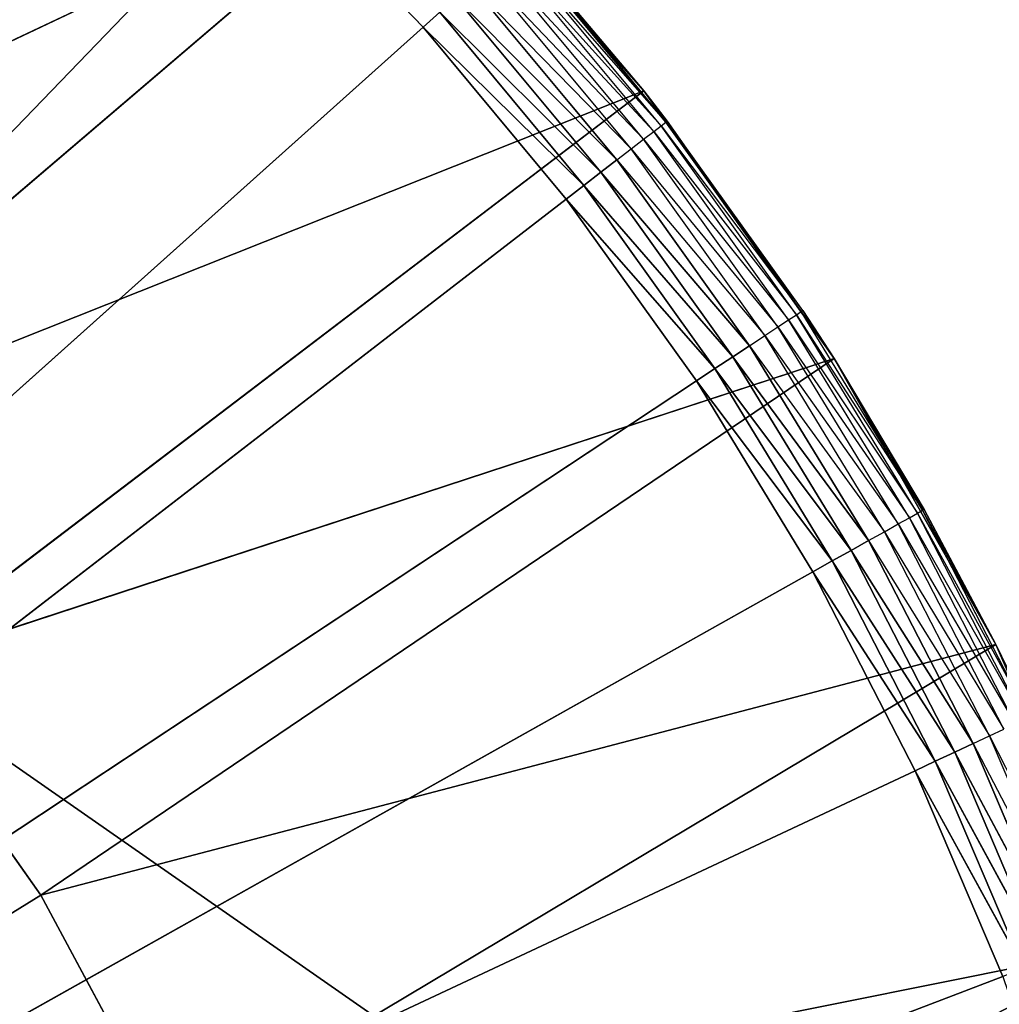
# Model space of a CAD drawing. Header units: centimetres. Extents: x 0.1 to 22.3, y 0.1 to 22.3.
# Tile 454 of 632: x 1.982 to 2.135, y 20.933 to 21.087. Entities that reach past the tile are written whole.
import ezdxf

# ---------------------------------------------------------------- set-up
doc = ezdxf.new("R2010")
doc.units = ezdxf.units.CM
doc.header["$LTSCALE"] = 2.54
doc.layers.get('0').update_dxf_attribs({"true_color": 0xff5454})

# ---------------------------------------------------------------- blocks, each defined once
blk = doc.blocks.new('Kosz na _mieci DELLA.STL')
at = {"color": 0}
for p, q in [((3.63747, 19.8158, 47.35), (0.33747, 22.1158, 47.35)), ((3.63747, 19.8158, 47.35), (0.33747, 22.1158, 47.35)), ((3.63747, 19.8158, 47.25), (0.33747, 22.1158, 47.25)), ((3.63747, 19.8158, 47.25), (0.33747, 22.1158, 47.25)), ((2.04555, 21.11477, 15.75), (1.8984, 21.04511, 15.75)), ((2.04555, 21.11477, 15.75), (1.8984, 21.04511, 15.75)), ((2.04555, 21.11477, 15.75), (1.93112, 21.01707, 15.75)), ((2.04555, 21.11477, 15.75), (1.93112, 21.01707, 15.75)), ((2.04555, 21.11477, 15.75), (2.07953, 21.0761, 15.75)), ((2.04555, 21.11477, 15.75), (2.07953, 21.0761, 15.75)), ((2.02063, 21.11135, 15.55), (1.68747, 20.7658, 15.55)), ((2.02063, 21.11135, 15.55), (1.68747, 20.7658, 15.55)), ((2.02063, 21.11135, 15.55), (2.04497, 21.08611, 15.55)), ((2.02063, 21.11135, 15.55), (2.04497, 21.08611, 15.55)), ((2.08227, 21.07065, 15.56316), (2.05896, 21.09866, 15.56316)), ((2.05896, 21.09866, 15.56316), (2.08298, 21.0712, 15.56653)), ((2.08298, 21.0712, 15.56653), (2.05963, 21.09926, 15.56653)), ((2.05986, 21.09946, 15.57), (2.08298, 21.0712, 15.56653)), ((2.07953, 21.0761, 15.57), (2.05986, 21.09946, 15.57)), ((2.05986, 21.09946, 15.57), (2.07953, 21.0761, 15.75)), ((2.05986, 21.09946, 15.57), (2.07953, 21.0761, 15.75)), ((2.0811, 21.06975, 15.56), (2.05787, 21.09767, 15.56)), ((2.05787, 21.09767, 15.56), (2.08227, 21.07065, 15.56316)), ((2.07952, 21.06853, 15.55714), (2.05638, 21.09634, 15.55714)), ((2.05638, 21.09634, 15.55714), (2.0811, 21.06975, 15.56)), ((2.07757, 21.06702, 15.55468), (2.05454, 21.09469, 15.55468)), ((2.05454, 21.09469, 15.55468), (2.07952, 21.06853, 15.55714)), ((2.05241, 21.09279, 15.55268), (2.07757, 21.06702, 15.55468)), ((2.07531, 21.06528, 15.55268), (2.05241, 21.09279, 15.55268)), ((2.07281, 21.06335, 15.55121), (2.05006, 21.09068, 15.55121)), ((2.05006, 21.09068, 15.55121), (2.07531, 21.06528, 15.55268)), ((2.05006, 21.09068, 15.55121), (2.07531, 21.06528, 15.55268)), ((2.07281, 21.06335, 15.55121), (2.05006, 21.09068, 15.55121)), ((2.04497, 21.08611, 15.55), (2.04755, 21.08843, 15.5503)), ((2.04497, 21.08611, 15.55), (2.04755, 21.08843, 15.5503)), ((2.07014, 21.06129, 15.5503), (2.04755, 21.08843, 15.5503)), ((2.04755, 21.08843, 15.5503), (2.07281, 21.06335, 15.55121)), ((2.04755, 21.08843, 15.5503), (2.07281, 21.06335, 15.55121)), ((2.07014, 21.06129, 15.5503), (2.04755, 21.08843, 15.5503)), ((1.68747, 20.7658, 15.55), (2.04497, 21.08611, 15.55)), ((1.68747, 20.7658, 15.55), (2.04497, 21.08611, 15.55)), ((2.04497, 21.08611, 15.55), (2.06739, 21.05916, 15.55)), ((2.04497, 21.08611, 15.55), (2.06739, 21.05916, 15.55)), ((2.04497, 21.08611, 15.55), (2.07014, 21.06129, 15.5503)), ((2.04497, 21.08611, 15.55), (2.07014, 21.06129, 15.5503)), ((2.07953, 21.0761, 15.75), (1.93112, 21.01707, 15.75)), ((2.07953, 21.0761, 15.75), (1.93112, 21.01707, 15.75)), ((2.07953, 21.0761, 15.75), (1.96015, 20.98522, 15.75)), ((2.07953, 21.0761, 15.75), (1.96015, 20.98522, 15.75)), ((2.07953, 21.0761, 15.57), (2.08298, 21.0712, 15.56653)), ((2.08322, 21.07139, 15.57), (2.07953, 21.0761, 15.75)), ((2.07953, 21.0761, 15.75), (2.10936, 21.03415, 15.75)), ((2.08322, 21.07139, 15.57), (2.07953, 21.0761, 15.57)), ((2.07953, 21.0761, 15.57), (2.07953, 21.0761, 15.75)), ((2.08322, 21.07139, 15.57), (2.07953, 21.0761, 15.75)), ((2.07953, 21.0761, 15.57), (2.07953, 21.0761, 15.75)), ((2.07953, 21.0761, 15.75), (2.10936, 21.03415, 15.75)), ((2.0811, 21.06975, 15.56), (2.08227, 21.07065, 15.56316)), ((2.08227, 21.07065, 15.56316), (2.08298, 21.0712, 15.56653)), ((2.10347, 21.04102, 15.56316), (2.08227, 21.07065, 15.56316)), ((2.08227, 21.07065, 15.56316), (2.10422, 21.04152, 15.56653)), ((2.08322, 21.07139, 15.57), (2.08298, 21.0712, 15.56653)), ((2.10447, 21.04168, 15.57), (2.08298, 21.0712, 15.56653)), ((2.10422, 21.04152, 15.56653), (2.08298, 21.0712, 15.56653)), ((2.10447, 21.04168, 15.57), (2.08322, 21.07139, 15.57)), ((2.08322, 21.07139, 15.57), (2.10936, 21.03415, 15.75)), ((2.08322, 21.07139, 15.57), (2.10936, 21.03415, 15.75)), ((2.07952, 21.06853, 15.55714), (2.0811, 21.06975, 15.56)), ((2.10224, 21.04021, 15.56), (2.0811, 21.06975, 15.56)), ((2.0811, 21.06975, 15.56), (2.10347, 21.04102, 15.56316)), ((2.07757, 21.06702, 15.55468), (2.07952, 21.06853, 15.55714)), ((2.10057, 21.0391, 15.55714), (2.07952, 21.06853, 15.55714)), ((2.07952, 21.06853, 15.55714), (2.10224, 21.04021, 15.56)), ((2.07531, 21.06528, 15.55268), (2.07757, 21.06702, 15.55468)), ((2.09852, 21.03774, 15.55468), (2.07757, 21.06702, 15.55468)), ((2.07757, 21.06702, 15.55468), (2.10057, 21.0391, 15.55714)), ((2.07281, 21.06335, 15.55121), (2.07531, 21.06528, 15.55268)), ((2.07281, 21.06335, 15.55121), (2.07531, 21.06528, 15.55268)), ((2.07531, 21.06528, 15.55268), (2.09852, 21.03774, 15.55468)), ((2.09613, 21.03617, 15.55268), (2.07531, 21.06528, 15.55268)), ((2.07014, 21.06129, 15.5503), (2.07281, 21.06335, 15.55121)), ((2.07014, 21.06129, 15.5503), (2.07281, 21.06335, 15.55121)), ((2.0935, 21.03442, 15.55121), (2.07281, 21.06335, 15.55121)), ((2.07281, 21.06335, 15.55121), (2.09613, 21.03617, 15.55268)), ((2.07281, 21.06335, 15.55121), (2.09613, 21.03617, 15.55268)), ((2.0935, 21.03442, 15.55121), (2.07281, 21.06335, 15.55121)), ((2.06739, 21.05916, 15.55), (2.07014, 21.06129, 15.5503)), ((2.06739, 21.05916, 15.55), (2.07014, 21.06129, 15.5503)), ((2.09069, 21.03257, 15.5503), (2.07014, 21.06129, 15.5503)), ((2.07014, 21.06129, 15.5503), (2.0935, 21.03442, 15.55121)), ((2.07014, 21.06129, 15.5503), (2.0935, 21.03442, 15.55121)), ((2.09069, 21.03257, 15.5503), (2.07014, 21.06129, 15.5503)), ((2.06739, 21.05916, 15.55), (1.68747, 20.7658, 15.55)), ((2.06739, 21.05916, 15.55), (1.68747, 20.7658, 15.55)), ((2.06739, 21.05916, 15.55), (2.08779, 21.03065, 15.55)), ((2.06739, 21.05916, 15.55), (2.08779, 21.03065, 15.55)), ((2.06739, 21.05916, 15.55), (2.09069, 21.03257, 15.5503)), ((2.06739, 21.05916, 15.55), (2.09069, 21.03257, 15.5503)), ((2.10347, 21.04102, 15.56316), (2.10422, 21.04152, 15.56653)), ((2.10447, 21.04168, 15.57), (2.10422, 21.04152, 15.56653)), ((2.10936, 21.03415, 15.57), (2.10422, 21.04152, 15.56653)), ((2.12323, 21.01036, 15.56653), (2.10422, 21.04152, 15.56653)), ((2.10936, 21.03415, 15.57), (2.10447, 21.04168, 15.57)), ((2.10447, 21.04168, 15.57), (2.10936, 21.03415, 15.75)), ((2.10447, 21.04168, 15.57), (2.10936, 21.03415, 15.75)), ((2.10057, 21.0391, 15.55714), (2.10224, 21.04021, 15.56)), ((2.10224, 21.04021, 15.56), (2.10347, 21.04102, 15.56316)), ((2.12116, 21.0092, 15.56), (2.10224, 21.04021, 15.56)), ((2.10224, 21.04021, 15.56), (2.12245, 21.00992, 15.56316)), ((2.12245, 21.00992, 15.56316), (2.10347, 21.04102, 15.56316)), ((2.10347, 21.04102, 15.56316), (2.12323, 21.01036, 15.56653)), ((2.09852, 21.03774, 15.55468), (2.10057, 21.0391, 15.55714)), ((2.11942, 21.00822, 15.55714), (2.10057, 21.0391, 15.55714)), ((2.10057, 21.0391, 15.55714), (2.12116, 21.0092, 15.56)), ((2.09613, 21.03617, 15.55268), (2.09852, 21.03774, 15.55468)), ((2.11727, 21.00701, 15.55468), (2.09852, 21.03774, 15.55468)), ((2.09852, 21.03774, 15.55468), (2.11942, 21.00822, 15.55714)), ((2.0935, 21.03442, 15.55121), (2.09613, 21.03617, 15.55268)), ((2.0935, 21.03442, 15.55121), (2.09613, 21.03617, 15.55268)), ((2.09613, 21.03617, 15.55268), (2.11727, 21.00701, 15.55468)), ((2.11478, 21.00562, 15.55268), (2.09613, 21.03617, 15.55268)), ((2.10936, 21.03415, 15.75), (1.96015, 20.98522, 15.75)), ((2.10936, 21.03415, 15.75), (1.96015, 20.98522, 15.75)), ((2.10936, 21.03415, 15.75), (1.98505, 20.95005, 15.75)), ((2.10936, 21.03415, 15.75), (1.98505, 20.95005, 15.75)), ((2.09069, 21.03257, 15.5503), (2.0935, 21.03442, 15.55121)), ((2.09069, 21.03257, 15.5503), (2.0935, 21.03442, 15.55121)), ((2.11202, 21.00407, 15.55121), (2.0935, 21.03442, 15.55121)), ((2.0935, 21.03442, 15.55121), (2.11478, 21.00562, 15.55268)), ((2.0935, 21.03442, 15.55121), (2.11478, 21.00562, 15.55268)), ((2.11202, 21.00407, 15.55121), (2.0935, 21.03442, 15.55121)), ((2.10936, 21.03415, 15.57), (2.12323, 21.01036, 15.56653)), ((2.10936, 21.03415, 15.57), (2.10936, 21.03415, 15.75)), ((2.10936, 21.03415, 15.75), (2.1235, 21.01051, 15.57)), ((2.1235, 21.01051, 15.57), (2.10936, 21.03415, 15.57)), ((2.10936, 21.03415, 15.75), (2.1235, 21.01051, 15.57)), ((2.10936, 21.03415, 15.75), (2.13472, 20.98935, 15.75)), ((2.10936, 21.03415, 15.57), (2.10936, 21.03415, 15.75)), ((2.10936, 21.03415, 15.75), (2.13472, 20.98935, 15.75)), ((2.08779, 21.03065, 15.55), (2.09069, 21.03257, 15.5503)), ((2.08779, 21.03065, 15.55), (2.09069, 21.03257, 15.5503)), ((2.10909, 21.00242, 15.5503), (2.09069, 21.03257, 15.5503)), ((2.09069, 21.03257, 15.5503), (2.11202, 21.00407, 15.55121)), ((2.09069, 21.03257, 15.5503), (2.11202, 21.00407, 15.55121)), ((2.10909, 21.00242, 15.5503), (2.09069, 21.03257, 15.5503)), ((2.08779, 21.03065, 15.55), (1.68747, 20.7658, 15.55)), ((2.08779, 21.03065, 15.55), (1.68747, 20.7658, 15.55)), ((2.08779, 21.03065, 15.55), (2.10606, 21.00072, 15.55)), ((2.08779, 21.03065, 15.55), (2.10606, 21.00072, 15.55)), ((2.08779, 21.03065, 15.55), (2.10909, 21.00242, 15.5503)), ((2.08779, 21.03065, 15.55), (2.10909, 21.00242, 15.5503)), ((2.12245, 21.00992, 15.56316), (2.12323, 21.01036, 15.56653)), ((2.1235, 21.01051, 15.57), (2.12323, 21.01036, 15.56653)), ((2.13992, 20.9779, 15.56653), (2.12323, 21.01036, 15.56653)), ((2.12323, 21.01036, 15.56653), (2.13472, 20.98935, 15.57)), ((2.13472, 20.98935, 15.75), (2.1235, 21.01051, 15.57)), ((2.13472, 20.98935, 15.75), (2.1235, 21.01051, 15.57)), ((2.13472, 20.98935, 15.57), (2.1235, 21.01051, 15.57)), ((2.11942, 21.00822, 15.55714), (2.12116, 21.0092, 15.56)), ((2.12116, 21.0092, 15.56), (2.12245, 21.00992, 15.56316)), ((2.13777, 20.97689, 15.56), (2.12116, 21.0092, 15.56)), ((2.12116, 21.0092, 15.56), (2.13911, 20.97752, 15.56316)), ((2.13911, 20.97752, 15.56316), (2.12245, 21.00992, 15.56316)), ((2.12245, 21.00992, 15.56316), (2.13992, 20.9779, 15.56653)), ((2.11727, 21.00701, 15.55468), (2.11942, 21.00822, 15.55714)), ((2.13596, 20.97604, 15.55714), (2.11942, 21.00822, 15.55714)), ((2.11942, 21.00822, 15.55714), (2.13777, 20.97689, 15.56)), ((2.11478, 21.00562, 15.55268), (2.11727, 21.00701, 15.55468)), ((2.13373, 20.975, 15.55468), (2.11727, 21.00701, 15.55468)), ((2.11727, 21.00701, 15.55468), (2.13596, 20.97604, 15.55714)), ((2.11202, 21.00407, 15.55121), (2.11478, 21.00562, 15.55268)), ((2.11202, 21.00407, 15.55121), (2.11478, 21.00562, 15.55268)), ((2.11478, 21.00562, 15.55268), (2.13373, 20.975, 15.55468)), ((2.13114, 20.97378, 15.55268), (2.11478, 21.00562, 15.55268)), ((2.10909, 21.00242, 15.5503), (2.11202, 21.00407, 15.55121)), ((2.10909, 21.00242, 15.5503), (2.11202, 21.00407, 15.55121)), ((2.12828, 20.97244, 15.55121), (2.11202, 21.00407, 15.55121)), ((2.11202, 21.00407, 15.55121), (2.13114, 20.97378, 15.55268)), ((2.11202, 21.00407, 15.55121), (2.13114, 20.97378, 15.55268)), ((2.12828, 20.97244, 15.55121), (2.11202, 21.00407, 15.55121)), ((2.10606, 21.00072, 15.55), (2.10909, 21.00242, 15.5503)), ((2.10606, 21.00072, 15.55), (2.10909, 21.00242, 15.5503)), ((2.12523, 20.97101, 15.5503), (2.10909, 21.00242, 15.5503)), ((2.10909, 21.00242, 15.5503), (2.12828, 20.97244, 15.55121)), ((2.10909, 21.00242, 15.5503), (2.12828, 20.97244, 15.55121)), ((2.12523, 20.97101, 15.5503), (2.10909, 21.00242, 15.5503)), ((1.68747, 20.7658, 15.55), (2.10606, 21.00072, 15.55)), ((1.68747, 20.7658, 15.55), (2.10606, 21.00072, 15.55)), ((2.10606, 21.00072, 15.55), (2.12209, 20.96954, 15.55)), ((2.10606, 21.00072, 15.55), (2.12209, 20.96954, 15.55)), ((2.10606, 21.00072, 15.55), (2.12523, 20.97101, 15.5503)), ((2.10606, 21.00072, 15.55), (2.12523, 20.97101, 15.5503)), ((2.13472, 20.98935, 15.75), (1.98505, 20.95005, 15.75)), ((2.13472, 20.98935, 15.75), (1.98505, 20.95005, 15.75)), ((2.13472, 20.98935, 15.75), (2.00544, 20.91209, 15.75)), ((2.13472, 20.98935, 15.75), (2.00544, 20.91209, 15.75)), ((2.1402, 20.97803, 15.57), (2.13472, 20.98935, 15.75)), ((2.13472, 20.98935, 15.75), (2.15533, 20.94218, 15.75)), ((2.13472, 20.98935, 15.75), (2.13472, 20.98935, 15.57)), ((2.13472, 20.98935, 15.75), (2.13472, 20.98935, 15.57)), ((2.1402, 20.97803, 15.57), (2.13472, 20.98935, 15.75)), ((2.1402, 20.97803, 15.57), (2.13472, 20.98935, 15.57)), ((2.13472, 20.98935, 15.75), (2.15533, 20.94218, 15.75)), ((2.13472, 20.98935, 15.57), (2.13992, 20.9779, 15.56653)), ((1.96015, 20.98522, 15.75), (1.98505, 20.95005, 15.75)), ((1.96015, 20.98522, 15.95), (1.98505, 20.95005, 15.95)), ((1.98505, 20.95005, 15.95), (1.96015, 20.98522, 15.75)), ((1.98505, 20.95005, 15.95), (1.96015, 20.98522, 15.75)), ((1.96015, 20.98522, 15.75), (1.98505, 20.95005, 15.75)), ((1.96015, 20.98522, 15.95), (1.98505, 20.95005, 15.95)), ((2.13114, 20.97378, 15.55268), (2.13373, 20.975, 15.55468)), ((2.13373, 20.975, 15.55468), (2.13596, 20.97604, 15.55714)), ((2.14781, 20.94186, 15.55468), (2.13373, 20.975, 15.55468)), ((2.13373, 20.975, 15.55468), (2.15011, 20.94274, 15.55714)), ((2.12828, 20.97244, 15.55121), (2.13114, 20.97378, 15.55268)), ((2.12828, 20.97244, 15.55121), (2.13114, 20.97378, 15.55268)), ((2.13114, 20.97378, 15.55268), (2.14781, 20.94186, 15.55468)), ((2.14514, 20.94084, 15.55268), (2.13114, 20.97378, 15.55268)), ((2.12523, 20.97101, 15.5503), (2.12828, 20.97244, 15.55121)), ((2.12523, 20.97101, 15.5503), (2.12828, 20.97244, 15.55121)), ((2.14219, 20.93972, 15.55121), (2.12828, 20.97244, 15.55121)), ((2.12828, 20.97244, 15.55121), (2.14514, 20.94084, 15.55268)), ((2.12828, 20.97244, 15.55121), (2.14514, 20.94084, 15.55268)), ((2.14219, 20.93972, 15.55121), (2.12828, 20.97244, 15.55121)), ((2.12209, 20.96954, 15.55), (2.12523, 20.97101, 15.5503)), ((2.12209, 20.96954, 15.55), (2.12523, 20.97101, 15.5503)), ((2.13905, 20.93851, 15.5503), (2.12523, 20.97101, 15.5503)), ((2.12523, 20.97101, 15.5503), (2.14219, 20.93972, 15.55121)), ((2.12523, 20.97101, 15.5503), (2.14219, 20.93972, 15.55121)), ((2.13905, 20.93851, 15.5503), (2.12523, 20.97101, 15.5503)), ((2.12209, 20.96954, 15.55), (1.68747, 20.7658, 15.55)), ((2.12209, 20.96954, 15.55), (1.68747, 20.7658, 15.55)), ((2.12209, 20.96954, 15.55), (2.1358, 20.93727, 15.55)), ((2.12209, 20.96954, 15.55), (2.1358, 20.93727, 15.55)), ((2.12209, 20.96954, 15.55), (2.13905, 20.93851, 15.5503)), ((2.12209, 20.96954, 15.55), (2.13905, 20.93851, 15.5503)), ((1.98505, 20.95005, 15.95), (1.68747, 20.7658, 15.95)), ((1.98505, 20.95005, 15.95), (1.68747, 20.7658, 15.95)), ((1.98505, 20.95005, 15.75), (2.00544, 20.91209, 15.75)), ((1.98505, 20.95005, 15.95), (1.98505, 20.95005, 15.75)), ((1.98505, 20.95005, 15.95), (1.98505, 20.95005, 15.75)), ((1.98505, 20.95005, 15.95), (2.00544, 20.91209, 15.95)), ((2.00544, 20.91209, 15.95), (1.98505, 20.95005, 15.75)), ((2.00544, 20.91209, 15.95), (1.98505, 20.95005, 15.75)), ((1.98505, 20.95005, 15.75), (2.00544, 20.91209, 15.75)), ((1.98505, 20.95005, 15.95), (2.00544, 20.91209, 15.95)), ((2.15533, 20.94218, 15.75), (2.00544, 20.91209, 15.75)), ((2.15533, 20.94218, 15.75), (2.00544, 20.91209, 15.75)), ((2.1358, 20.93727, 15.55), (1.68747, 20.7658, 15.55)), ((2.1358, 20.93727, 15.55), (1.68747, 20.7658, 15.55))]:
    blk.add_line(p, q, dxfattribs=at)
mesh = blk.add_polyface(dxfattribs=at)
corners = [(2.63747, 3.6158, 47.35), (0.33747, 22.1158, 47.35), (0.33747, 0.3158, 47.35)]
mesh.append_faces([[corners[k] for k in face] for face in [(0, 1, 2)]], dxfattribs={"color": 0})
mesh = blk.add_polyface(dxfattribs=at)
corners = [(2.63747, 18.8158, 47.35), (0.33747, 22.1158, 47.35), (2.63747, 3.6158, 47.35)]
mesh.append_faces([[corners[k] for k in face] for face in [(0, 1, 2)]], dxfattribs={"color": 0})
mesh = blk.add_polyface(dxfattribs=at)
corners = [(2.65267, 18.98945, 47.35), (0.33747, 22.1158, 47.35), (2.63747, 18.8158, 47.35)]
mesh.append_faces([[corners[k] for k in face] for face in [(0, 1, 2)]], dxfattribs={"color": 0})
mesh = blk.add_polyface(dxfattribs=at)
corners = [(2.69778, 19.15782, 47.35), (0.33747, 22.1158, 47.35), (2.65267, 18.98945, 47.35)]
mesh.append_faces([[corners[k] for k in face] for face in [(0, 1, 2)]], dxfattribs={"color": 0})
mesh = blk.add_polyface(dxfattribs=at)
corners = [(2.77145, 19.3158, 47.35), (0.33747, 22.1158, 47.35), (2.69778, 19.15782, 47.35)]
mesh.append_faces([[corners[k] for k in face] for face in [(0, 1, 2)]], dxfattribs={"color": 0})
mesh = blk.add_polyface(dxfattribs=at)
corners = [(2.87143, 19.45859, 47.35), (0.33747, 22.1158, 47.35), (2.77145, 19.3158, 47.35)]
mesh.append_faces([[corners[k] for k in face] for face in [(0, 1, 2)]], dxfattribs={"color": 0})
mesh = blk.add_polyface(dxfattribs=at)
corners = [(3.46383, 19.80061, 47.35), (0.33747, 22.1158, 47.35), (3.29545, 19.75549, 47.35)]
mesh.append_faces([[corners[k] for k in face] for face in [(0, 1, 2)]], dxfattribs={"color": 0})
mesh = blk.add_polyface(dxfattribs=at)
corners = [(3.63747, 19.8158, 47.35), (0.33747, 22.1158, 47.35), (3.46383, 19.80061, 47.35)]
mesh.append_faces([[corners[k] for k in face] for face in [(0, 1, 2)]], dxfattribs={"color": 0})
mesh = blk.add_polyface(dxfattribs=at)
corners = [(22.13747, 22.1158, 47.35), (0.33747, 22.1158, 47.35), (3.63747, 19.8158, 47.35)]
mesh.append_faces([[corners[k] for k in face] for face in [(0, 1, 2)]], dxfattribs={"color": 0})
mesh = blk.add_polyface(dxfattribs=at)
corners = [(2.99469, 19.58185, 47.35), (0.33747, 22.1158, 47.35), (2.87143, 19.45859, 47.35)]
mesh.append_faces([[corners[k] for k in face] for face in [(0, 1, 2)]], dxfattribs={"color": 0})
mesh = blk.add_polyface(dxfattribs=at)
corners = [(3.13747, 19.68183, 47.35), (0.33747, 22.1158, 47.35), (2.99469, 19.58185, 47.35)]
mesh.append_faces([[corners[k] for k in face] for face in [(0, 1, 2)]], dxfattribs={"color": 0})
mesh = blk.add_polyface(dxfattribs=at)
corners = [(3.29545, 19.75549, 47.35), (0.33747, 22.1158, 47.35), (3.13747, 19.68183, 47.35)]
mesh.append_faces([[corners[k] for k in face] for face in [(0, 1, 2)]], dxfattribs={"color": 0})
mesh = blk.add_polyface(dxfattribs=at)
corners = [(2.63747, 18.8158, 47.25), (0.33747, 0.3158, 47.25), (0.33747, 22.1158, 47.25)]
mesh.append_faces([[corners[k] for k in face] for face in [(0, 1, 2)]], dxfattribs={"color": 0})
mesh = blk.add_polyface(dxfattribs=at)
corners = [(3.29545, 19.75549, 47.25), (3.13747, 19.68183, 47.25), (0.33747, 22.1158, 47.25)]
mesh.append_faces([[corners[k] for k in face] for face in [(0, 1, 2)]], dxfattribs={"color": 0})
mesh = blk.add_polyface(dxfattribs=at)
corners = [(3.46383, 19.80061, 47.25), (3.29545, 19.75549, 47.25), (0.33747, 22.1158, 47.25)]
mesh.append_faces([[corners[k] for k in face] for face in [(0, 1, 2)]], dxfattribs={"color": 0})
mesh = blk.add_polyface(dxfattribs=at)
corners = [(3.13747, 19.68183, 47.25), (2.99469, 19.58185, 47.25), (0.33747, 22.1158, 47.25)]
mesh.append_faces([[corners[k] for k in face] for face in [(0, 1, 2)]], dxfattribs={"color": 0})
mesh = blk.add_polyface(dxfattribs=at)
corners = [(2.99469, 19.58185, 47.25), (2.87143, 19.45859, 47.25), (0.33747, 22.1158, 47.25)]
mesh.append_faces([[corners[k] for k in face] for face in [(0, 1, 2)]], dxfattribs={"color": 0})
mesh = blk.add_polyface(dxfattribs=at)
corners = [(2.87143, 19.45859, 47.25), (2.77145, 19.3158, 47.25), (0.33747, 22.1158, 47.25)]
mesh.append_faces([[corners[k] for k in face] for face in [(0, 1, 2)]], dxfattribs={"color": 0})
mesh = blk.add_polyface(dxfattribs=at)
corners = [(2.77145, 19.3158, 47.25), (2.69778, 19.15782, 47.25), (0.33747, 22.1158, 47.25)]
mesh.append_faces([[corners[k] for k in face] for face in [(0, 1, 2)]], dxfattribs={"color": 0})
mesh = blk.add_polyface(dxfattribs=at)
corners = [(2.69778, 19.15782, 47.25), (2.65267, 18.98945, 47.25), (0.33747, 22.1158, 47.25)]
mesh.append_faces([[corners[k] for k in face] for face in [(0, 1, 2)]], dxfattribs={"color": 0})
mesh = blk.add_polyface(dxfattribs=at)
corners = [(2.65267, 18.98945, 47.25), (2.63747, 18.8158, 47.25), (0.33747, 22.1158, 47.25)]
mesh.append_faces([[corners[k] for k in face] for face in [(0, 1, 2)]], dxfattribs={"color": 0})
mesh = blk.add_polyface(dxfattribs=at)
corners = [(22.13747, 22.1158, 47.25), (18.83747, 19.8158, 47.25), (0.33747, 22.1158, 47.25)]
mesh.append_faces([[corners[k] for k in face] for face in [(0, 1, 2)]], dxfattribs={"color": 0})
mesh = blk.add_polyface(dxfattribs=at)
corners = [(18.83747, 19.8158, 47.25), (3.63747, 19.8158, 47.25), (0.33747, 22.1158, 47.25)]
mesh.append_faces([[corners[k] for k in face] for face in [(0, 1, 2)]], dxfattribs={"color": 0})
mesh = blk.add_polyface(dxfattribs=at)
corners = [(3.63747, 19.8158, 47.25), (3.46383, 19.80061, 47.25), (0.33747, 22.1158, 47.25)]
mesh.append_faces([[corners[k] for k in face] for face in [(0, 1, 2)]], dxfattribs={"color": 0})
mesh = blk.add_polyface(dxfattribs=at)
corners = [(21.83747, 0.6158, 15.75), (0.63747, 0.6158, 15.75), (21.83747, 21.8158, 15.75)]
mesh.append_faces([[corners[k] for k in face] for face in [(0, 1, 2)]], dxfattribs={"color": 0})
mesh = blk.add_polyface(dxfattribs=at)
corners = [(21.83747, 21.8158, 15.75), (0.63747, 0.6158, 15.75), (0.63747, 21.8158, 15.75)]
mesh.append_faces([[corners[k] for k in face] for face in [(0, 1, 2)]], dxfattribs={"color": 0})
mesh = blk.add_polyface(dxfattribs=at)
corners = [(21.83747, 0.6158, 15.95), (0.63747, 21.8158, 15.95), (0.63747, 0.6158, 15.95)]
mesh.append_faces([[corners[k] for k in face] for face in [(0, 1, 2)]], dxfattribs={"color": 0})
mesh = blk.add_polyface(dxfattribs=at)
corners = [(21.83747, 21.8158, 15.95), (0.63747, 21.8158, 15.95), (21.83747, 0.6158, 15.95)]
mesh.append_faces([[corners[k] for k in face] for face in [(0, 1, 2)]], dxfattribs={"color": 0})
mesh = blk.add_polyface(dxfattribs=at)
corners = [(2.00777, 21.14974, 15.75), (1.9666, 21.18064, 15.75), (1.8984, 21.04511, 15.75)]
mesh.append_faces([[corners[k] for k in face] for face in [(0, 1, 2)]], dxfattribs={"color": 0})
mesh = blk.add_polyface(dxfattribs=at)
corners = [(1.99452, 21.13475, 15.55), (1.68747, 20.7658, 15.55), (1.96677, 21.15618, 15.55)]
mesh.append_faces([[corners[k] for k in face] for face in [(0, 1, 2)]], dxfattribs={"color": 0})
mesh = blk.add_polyface(dxfattribs=at)
corners = [(2.04555, 21.11477, 15.75), (2.00777, 21.14974, 15.75), (1.8984, 21.04511, 15.75)]
mesh.append_faces([[corners[k] for k in face] for face in [(0, 1, 2)]], dxfattribs={"color": 0})
mesh = blk.add_polyface(dxfattribs=at)
corners = [(2.02063, 21.11135, 15.55), (1.68747, 20.7658, 15.55), (1.99452, 21.13475, 15.55)]
mesh.append_faces([[corners[k] for k in face] for face in [(0, 1, 2)]], dxfattribs={"color": 0})
mesh = blk.add_polyface(dxfattribs=at)
corners = [(2.04555, 21.11477, 15.75), (1.8984, 21.04511, 15.75), (1.93112, 21.01707, 15.75)]
mesh.append_faces([[corners[k] for k in face] for face in [(0, 1, 2)]], dxfattribs={"color": 0})
mesh = blk.add_polyface(dxfattribs=at)
corners = [(2.07953, 21.0761, 15.75), (2.04555, 21.11477, 15.75), (1.93112, 21.01707, 15.75)]
mesh.append_faces([[corners[k] for k in face] for face in [(0, 1, 2)]], dxfattribs={"color": 0})
mesh = blk.add_polyface(dxfattribs=at)
corners = [(2.04555, 21.11477, 15.75), (2.07953, 21.0761, 15.75), (2.05986, 21.09946, 15.57)]
mesh.append_faces([[corners[k] for k in face] for face in [(0, 1, 2)]], dxfattribs={"color": 0})
mesh = blk.add_polyface(dxfattribs=at)
corners = [(2.04497, 21.08611, 15.55), (1.68747, 20.7658, 15.55), (2.02063, 21.11135, 15.55)]
mesh.append_faces([[corners[k] for k in face] for face in [(0, 1, 2)]], dxfattribs={"color": 0})
mesh = blk.add_polyface(dxfattribs=at)
corners = [(2.04755, 21.08843, 15.5503), (2.04497, 21.08611, 15.55), (2.02063, 21.11135, 15.55)]
mesh.append_faces([[corners[k] for k in face] for face in [(0, 1, 2)]], dxfattribs={"color": 0})
mesh = blk.add_polyface(dxfattribs=at)
corners = [(2.05986, 21.09946, 15.57), (2.07953, 21.0761, 15.75), (2.07953, 21.0761, 15.57)]
mesh.append_faces([[corners[k] for k in face] for face in [(0, 1, 2)]], dxfattribs={"color": 0})
mesh = blk.add_polyface(dxfattribs=at)
corners = [(2.07531, 21.06528, 15.55268), (2.05006, 21.09068, 15.55121), (2.05241, 21.09279, 15.55268)]
mesh.append_faces([[corners[k] for k in face] for face in [(0, 1, 2)]], dxfattribs={"color": 0})
mesh = blk.add_polyface(dxfattribs=at)
corners = [(2.07281, 21.06335, 15.55121), (2.04755, 21.08843, 15.5503), (2.05006, 21.09068, 15.55121)]
mesh.append_faces([[corners[k] for k in face] for face in [(0, 1, 2)]], dxfattribs={"color": 0})
mesh = blk.add_polyface(dxfattribs=at)
corners = [(2.07531, 21.06528, 15.55268), (2.07281, 21.06335, 15.55121), (2.05006, 21.09068, 15.55121)]
mesh.append_faces([[corners[k] for k in face] for face in [(0, 1, 2)]], dxfattribs={"color": 0})
mesh = blk.add_polyface(dxfattribs=at)
corners = [(2.07014, 21.06129, 15.5503), (2.04497, 21.08611, 15.55), (2.04755, 21.08843, 15.5503)]
mesh.append_faces([[corners[k] for k in face] for face in [(0, 1, 2)]], dxfattribs={"color": 0})
mesh = blk.add_polyface(dxfattribs=at)
corners = [(2.07281, 21.06335, 15.55121), (2.07014, 21.06129, 15.5503), (2.04755, 21.08843, 15.5503)]
mesh.append_faces([[corners[k] for k in face] for face in [(0, 1, 2)]], dxfattribs={"color": 0})
mesh = blk.add_polyface(dxfattribs=at)
corners = [(2.06739, 21.05916, 15.55), (1.68747, 20.7658, 15.55), (2.04497, 21.08611, 15.55)]
mesh.append_faces([[corners[k] for k in face] for face in [(0, 1, 2)]], dxfattribs={"color": 0})
mesh = blk.add_polyface(dxfattribs=at)
corners = [(2.07014, 21.06129, 15.5503), (2.06739, 21.05916, 15.55), (2.04497, 21.08611, 15.55)]
mesh.append_faces([[corners[k] for k in face] for face in [(0, 1, 2)]], dxfattribs={"color": 0})
mesh = blk.add_polyface(dxfattribs=at)
corners = [(2.07953, 21.0761, 15.75), (1.93112, 21.01707, 15.75), (1.96015, 20.98522, 15.75)]
mesh.append_faces([[corners[k] for k in face] for face in [(0, 1, 2)]], dxfattribs={"color": 0})
mesh = blk.add_polyface(dxfattribs=at)
corners = [(2.10936, 21.03415, 15.75), (2.07953, 21.0761, 15.75), (1.96015, 20.98522, 15.75)]
mesh.append_faces([[corners[k] for k in face] for face in [(0, 1, 2)]], dxfattribs={"color": 0})
mesh = blk.add_polyface(dxfattribs=at)
corners = [(2.07953, 21.0761, 15.75), (2.10936, 21.03415, 15.75), (2.08322, 21.07139, 15.57)]
mesh.append_faces([[corners[k] for k in face] for face in [(0, 1, 2)]], dxfattribs={"color": 0})
mesh = blk.add_polyface(dxfattribs=at)
corners = [(2.07953, 21.0761, 15.75), (2.08322, 21.07139, 15.57), (2.07953, 21.0761, 15.57)]
mesh.append_faces([[corners[k] for k in face] for face in [(0, 1, 2)]], dxfattribs={"color": 0})
mesh = blk.add_polyface(dxfattribs=at)
corners = [(2.08322, 21.07139, 15.57), (2.10936, 21.03415, 15.75), (2.10447, 21.04168, 15.57)]
mesh.append_faces([[corners[k] for k in face] for face in [(0, 1, 2)]], dxfattribs={"color": 0})
mesh = blk.add_polyface(dxfattribs=at)
corners = [(2.09613, 21.03617, 15.55268), (2.07281, 21.06335, 15.55121), (2.07531, 21.06528, 15.55268)]
mesh.append_faces([[corners[k] for k in face] for face in [(0, 1, 2)]], dxfattribs={"color": 0})
mesh = blk.add_polyface(dxfattribs=at)
corners = [(2.0935, 21.03442, 15.55121), (2.07014, 21.06129, 15.5503), (2.07281, 21.06335, 15.55121)]
mesh.append_faces([[corners[k] for k in face] for face in [(0, 1, 2)]], dxfattribs={"color": 0})
mesh = blk.add_polyface(dxfattribs=at)
corners = [(2.09613, 21.03617, 15.55268), (2.0935, 21.03442, 15.55121), (2.07281, 21.06335, 15.55121)]
mesh.append_faces([[corners[k] for k in face] for face in [(0, 1, 2)]], dxfattribs={"color": 0})
mesh = blk.add_polyface(dxfattribs=at)
corners = [(2.09069, 21.03257, 15.5503), (2.06739, 21.05916, 15.55), (2.07014, 21.06129, 15.5503)]
mesh.append_faces([[corners[k] for k in face] for face in [(0, 1, 2)]], dxfattribs={"color": 0})
mesh = blk.add_polyface(dxfattribs=at)
corners = [(2.0935, 21.03442, 15.55121), (2.09069, 21.03257, 15.5503), (2.07014, 21.06129, 15.5503)]
mesh.append_faces([[corners[k] for k in face] for face in [(0, 1, 2)]], dxfattribs={"color": 0})
mesh = blk.add_polyface(dxfattribs=at)
corners = [(2.08779, 21.03065, 15.55), (1.68747, 20.7658, 15.55), (2.06739, 21.05916, 15.55)]
mesh.append_faces([[corners[k] for k in face] for face in [(0, 1, 2)]], dxfattribs={"color": 0})
mesh = blk.add_polyface(dxfattribs=at)
corners = [(2.09069, 21.03257, 15.5503), (2.08779, 21.03065, 15.55), (2.06739, 21.05916, 15.55)]
mesh.append_faces([[corners[k] for k in face] for face in [(0, 1, 2)]], dxfattribs={"color": 0})
mesh = blk.add_polyface(dxfattribs=at)
corners = [(2.10447, 21.04168, 15.57), (2.10936, 21.03415, 15.75), (2.10936, 21.03415, 15.57)]
mesh.append_faces([[corners[k] for k in face] for face in [(0, 1, 2)]], dxfattribs={"color": 0})
mesh = blk.add_polyface(dxfattribs=at)
corners = [(2.11478, 21.00562, 15.55268), (2.0935, 21.03442, 15.55121), (2.09613, 21.03617, 15.55268)]
mesh.append_faces([[corners[k] for k in face] for face in [(0, 1, 2)]], dxfattribs={"color": 0})
mesh = blk.add_polyface(dxfattribs=at)
corners = [(2.10936, 21.03415, 15.75), (1.96015, 20.98522, 15.75), (1.98505, 20.95005, 15.75)]
mesh.append_faces([[corners[k] for k in face] for face in [(0, 1, 2)]], dxfattribs={"color": 0})
mesh = blk.add_polyface(dxfattribs=at)
corners = [(2.13472, 20.98935, 15.75), (2.10936, 21.03415, 15.75), (1.98505, 20.95005, 15.75)]
mesh.append_faces([[corners[k] for k in face] for face in [(0, 1, 2)]], dxfattribs={"color": 0})
mesh = blk.add_polyface(dxfattribs=at)
corners = [(2.11202, 21.00407, 15.55121), (2.09069, 21.03257, 15.5503), (2.0935, 21.03442, 15.55121)]
mesh.append_faces([[corners[k] for k in face] for face in [(0, 1, 2)]], dxfattribs={"color": 0})
mesh = blk.add_polyface(dxfattribs=at)
corners = [(2.11478, 21.00562, 15.55268), (2.11202, 21.00407, 15.55121), (2.0935, 21.03442, 15.55121)]
mesh.append_faces([[corners[k] for k in face] for face in [(0, 1, 2)]], dxfattribs={"color": 0})
mesh = blk.add_polyface(dxfattribs=at)
corners = [(2.10936, 21.03415, 15.75), (2.1235, 21.01051, 15.57), (2.10936, 21.03415, 15.57)]
mesh.append_faces([[corners[k] for k in face] for face in [(0, 1, 2)]], dxfattribs={"color": 0})
mesh = blk.add_polyface(dxfattribs=at)
corners = [(2.10936, 21.03415, 15.75), (2.13472, 20.98935, 15.75), (2.1235, 21.01051, 15.57)]
mesh.append_faces([[corners[k] for k in face] for face in [(0, 1, 2)]], dxfattribs={"color": 0})
mesh = blk.add_polyface(dxfattribs=at)
corners = [(2.10909, 21.00242, 15.5503), (2.08779, 21.03065, 15.55), (2.09069, 21.03257, 15.5503)]
mesh.append_faces([[corners[k] for k in face] for face in [(0, 1, 2)]], dxfattribs={"color": 0})
mesh = blk.add_polyface(dxfattribs=at)
corners = [(2.11202, 21.00407, 15.55121), (2.10909, 21.00242, 15.5503), (2.09069, 21.03257, 15.5503)]
mesh.append_faces([[corners[k] for k in face] for face in [(0, 1, 2)]], dxfattribs={"color": 0})
mesh = blk.add_polyface(dxfattribs=at)
corners = [(2.10606, 21.00072, 15.55), (1.68747, 20.7658, 15.55), (2.08779, 21.03065, 15.55)]
mesh.append_faces([[corners[k] for k in face] for face in [(0, 1, 2)]], dxfattribs={"color": 0})
mesh = blk.add_polyface(dxfattribs=at)
corners = [(2.10909, 21.00242, 15.5503), (2.10606, 21.00072, 15.55), (2.08779, 21.03065, 15.55)]
mesh.append_faces([[corners[k] for k in face] for face in [(0, 1, 2)]], dxfattribs={"color": 0})
mesh = blk.add_polyface(dxfattribs=at)
corners = [(2.12323, 21.01036, 15.56653), (2.13472, 20.98935, 15.57), (2.13992, 20.9779, 15.56653)]
mesh.append_faces([[corners[k] for k in face] for face in [(0, 1, 2)]], dxfattribs={"color": 0})
mesh = blk.add_polyface(dxfattribs=at)
corners = [(2.1235, 21.01051, 15.57), (2.13472, 20.98935, 15.75), (2.13472, 20.98935, 15.57)]
mesh.append_faces([[corners[k] for k in face] for face in [(0, 1, 2)]], dxfattribs={"color": 0})
mesh = blk.add_polyface(dxfattribs=at)
corners = [(2.13114, 20.97378, 15.55268), (2.11202, 21.00407, 15.55121), (2.11478, 21.00562, 15.55268)]
mesh.append_faces([[corners[k] for k in face] for face in [(0, 1, 2)]], dxfattribs={"color": 0})
mesh = blk.add_polyface(dxfattribs=at)
corners = [(2.12828, 20.97244, 15.55121), (2.10909, 21.00242, 15.5503), (2.11202, 21.00407, 15.55121)]
mesh.append_faces([[corners[k] for k in face] for face in [(0, 1, 2)]], dxfattribs={"color": 0})
mesh = blk.add_polyface(dxfattribs=at)
corners = [(2.13114, 20.97378, 15.55268), (2.12828, 20.97244, 15.55121), (2.11202, 21.00407, 15.55121)]
mesh.append_faces([[corners[k] for k in face] for face in [(0, 1, 2)]], dxfattribs={"color": 0})
mesh = blk.add_polyface(dxfattribs=at)
corners = [(2.12523, 20.97101, 15.5503), (2.10606, 21.00072, 15.55), (2.10909, 21.00242, 15.5503)]
mesh.append_faces([[corners[k] for k in face] for face in [(0, 1, 2)]], dxfattribs={"color": 0})
mesh = blk.add_polyface(dxfattribs=at)
corners = [(2.12828, 20.97244, 15.55121), (2.12523, 20.97101, 15.5503), (2.10909, 21.00242, 15.5503)]
mesh.append_faces([[corners[k] for k in face] for face in [(0, 1, 2)]], dxfattribs={"color": 0})
mesh = blk.add_polyface(dxfattribs=at)
corners = [(2.12209, 20.96954, 15.55), (1.68747, 20.7658, 15.55), (2.10606, 21.00072, 15.55)]
mesh.append_faces([[corners[k] for k in face] for face in [(0, 1, 2)]], dxfattribs={"color": 0})
mesh = blk.add_polyface(dxfattribs=at)
corners = [(2.12523, 20.97101, 15.5503), (2.12209, 20.96954, 15.55), (2.10606, 21.00072, 15.55)]
mesh.append_faces([[corners[k] for k in face] for face in [(0, 1, 2)]], dxfattribs={"color": 0})
mesh = blk.add_polyface(dxfattribs=at)
corners = [(2.13472, 20.98935, 15.75), (1.98505, 20.95005, 15.75), (2.00544, 20.91209, 15.75)]
mesh.append_faces([[corners[k] for k in face] for face in [(0, 1, 2)]], dxfattribs={"color": 0})
mesh = blk.add_polyface(dxfattribs=at)
corners = [(2.15533, 20.94218, 15.75), (2.13472, 20.98935, 15.75), (2.00544, 20.91209, 15.75)]
mesh.append_faces([[corners[k] for k in face] for face in [(0, 1, 2)]], dxfattribs={"color": 0})
mesh = blk.add_polyface(dxfattribs=at)
corners = [(2.13472, 20.98935, 15.75), (2.15533, 20.94218, 15.75), (2.1402, 20.97803, 15.57)]
mesh.append_faces([[corners[k] for k in face] for face in [(0, 1, 2)]], dxfattribs={"color": 0})
mesh = blk.add_polyface(dxfattribs=at)
corners = [(2.13472, 20.98935, 15.75), (2.1402, 20.97803, 15.57), (2.13472, 20.98935, 15.57)]
mesh.append_faces([[corners[k] for k in face] for face in [(0, 1, 2)]], dxfattribs={"color": 0})
mesh = blk.add_polyface(dxfattribs=at)
corners = [(1.98505, 20.95005, 15.95), (1.96015, 20.98522, 15.95), (1.68747, 20.7658, 15.95)]
mesh.append_faces([[corners[k] for k in face] for face in [(0, 1, 2)]], dxfattribs={"color": 0})
mesh = blk.add_polyface(dxfattribs=at)
corners = [(1.96015, 20.98522, 15.95), (1.98505, 20.95005, 15.95), (1.96015, 20.98522, 15.75)]
mesh.append_faces([[corners[k] for k in face] for face in [(0, 1, 2)]], dxfattribs={"color": 0})
mesh = blk.add_polyface(dxfattribs=at)
corners = [(1.96015, 20.98522, 15.75), (1.98505, 20.95005, 15.95), (1.98505, 20.95005, 15.75)]
mesh.append_faces([[corners[k] for k in face] for face in [(0, 1, 2)]], dxfattribs={"color": 0})
mesh = blk.add_polyface(dxfattribs=at)
corners = [(2.14514, 20.94084, 15.55268), (2.12828, 20.97244, 15.55121), (2.13114, 20.97378, 15.55268)]
mesh.append_faces([[corners[k] for k in face] for face in [(0, 1, 2)]], dxfattribs={"color": 0})
mesh = blk.add_polyface(dxfattribs=at)
corners = [(2.14219, 20.93972, 15.55121), (2.12523, 20.97101, 15.5503), (2.12828, 20.97244, 15.55121)]
mesh.append_faces([[corners[k] for k in face] for face in [(0, 1, 2)]], dxfattribs={"color": 0})
mesh = blk.add_polyface(dxfattribs=at)
corners = [(2.14514, 20.94084, 15.55268), (2.14219, 20.93972, 15.55121), (2.12828, 20.97244, 15.55121)]
mesh.append_faces([[corners[k] for k in face] for face in [(0, 1, 2)]], dxfattribs={"color": 0})
mesh = blk.add_polyface(dxfattribs=at)
corners = [(2.13905, 20.93851, 15.5503), (2.12209, 20.96954, 15.55), (2.12523, 20.97101, 15.5503)]
mesh.append_faces([[corners[k] for k in face] for face in [(0, 1, 2)]], dxfattribs={"color": 0})
mesh = blk.add_polyface(dxfattribs=at)
corners = [(2.14219, 20.93972, 15.55121), (2.13905, 20.93851, 15.5503), (2.12523, 20.97101, 15.5503)]
mesh.append_faces([[corners[k] for k in face] for face in [(0, 1, 2)]], dxfattribs={"color": 0})
mesh = blk.add_polyface(dxfattribs=at)
corners = [(2.1358, 20.93727, 15.55), (1.68747, 20.7658, 15.55), (2.12209, 20.96954, 15.55)]
mesh.append_faces([[corners[k] for k in face] for face in [(0, 1, 2)]], dxfattribs={"color": 0})
mesh = blk.add_polyface(dxfattribs=at)
corners = [(2.13905, 20.93851, 15.5503), (2.1358, 20.93727, 15.55), (2.12209, 20.96954, 15.55)]
mesh.append_faces([[corners[k] for k in face] for face in [(0, 1, 2)]], dxfattribs={"color": 0})
mesh = blk.add_polyface(dxfattribs=at)
corners = [(2.00544, 20.91209, 15.95), (1.98505, 20.95005, 15.95), (1.68747, 20.7658, 15.95)]
mesh.append_faces([[corners[k] for k in face] for face in [(0, 1, 2)]], dxfattribs={"color": 0})
mesh = blk.add_polyface(dxfattribs=at)
corners = [(1.98505, 20.95005, 15.95), (2.00544, 20.91209, 15.95), (1.98505, 20.95005, 15.75)]
mesh.append_faces([[corners[k] for k in face] for face in [(0, 1, 2)]], dxfattribs={"color": 0})
mesh = blk.add_polyface(dxfattribs=at)
corners = [(1.98505, 20.95005, 15.75), (2.00544, 20.91209, 15.95), (2.00544, 20.91209, 15.75)]
mesh.append_faces([[corners[k] for k in face] for face in [(0, 1, 2)]], dxfattribs={"color": 0})
mesh = blk.add_polyface(dxfattribs=at)
corners = [(2.15533, 20.94218, 15.75), (2.00544, 20.91209, 15.75), (2.021, 20.8719, 15.75)]
mesh.append_faces([[corners[k] for k in face] for face in [(0, 1, 2)]], dxfattribs={"color": 0})
mesh = blk.add_polyface(dxfattribs=at)
corners = [(2.17099, 20.89314, 15.75), (2.15533, 20.94218, 15.75), (2.021, 20.8719, 15.75)]
mesh.append_faces([[corners[k] for k in face] for face in [(0, 1, 2)]], dxfattribs={"color": 0})
mesh = blk.add_polyface(dxfattribs=at)
corners = [(2.14712, 20.90409, 15.55), (1.68747, 20.7658, 15.55), (2.1358, 20.93727, 15.55)]
mesh.append_faces([[corners[k] for k in face] for face in [(0, 1, 2)]], dxfattribs={"color": 0})

msp = doc.modelspace()

# ---------------------------------------------------------------- block references
at = {"color": 0}
msp.add_blockref('Kosz na _mieci DELLA.STL', (0, 0), dxfattribs=at)

doc.saveas('drawing.dxf')
